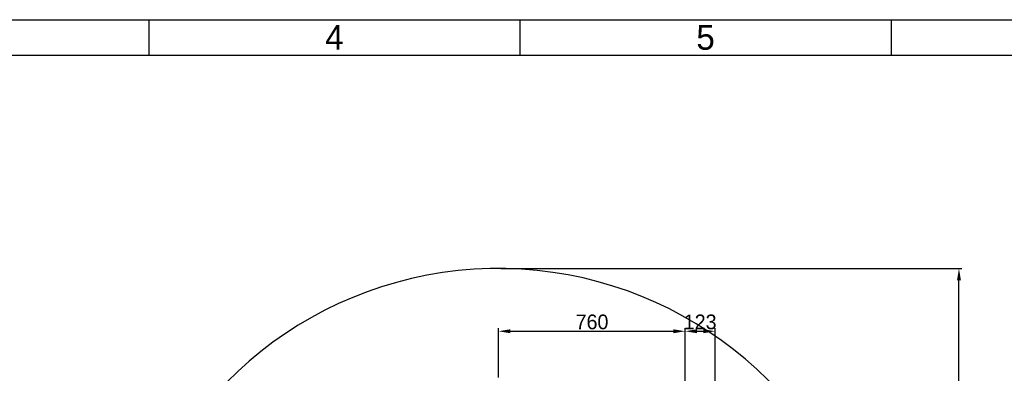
# Model space of a CAD drawing. Header units: millimetres. Extents: x 4086 to 10416, y 123 to 1549.
# Tile 264 of 265: x 9068 to 9736, y 1309 to 1549. Entities that reach past the tile are written whole.
import ezdxf
from ezdxf.enums import TextEntityAlignment as Align

# ---------------------------------------------------------------- set-up
doc = ezdxf.new("R2010")
doc.units = ezdxf.units.MM
doc.layers.add('尺寸标注', color=7, linetype='Continuous')
doc.layers.add('运动范围', color=7, linetype='Continuous')
doc.styles.add('思源黑', font='SourceHanSansCN-Normal.ttf')
doc.dimstyles.new('尺寸标注_1_6比例中六', dxfattribs={"dimtxt": 10, "dimasz": 8, "dimexe": 2, "dimexo": 1.5, "dimgap": 1, "dimtad": 1, "dimdec": 1, "dimlfac": 6, "dimdsep": 46, "dimtxsty": '思源黑', "dimcen": 0.09, "dimadec": 0, "dimazin": 0, "dimtp": 0.01, "dimtm": 0.01, "dimtfac": 1, "dimtdec": 1, "dimtofl": 0, "dimtmove": 0, "dimatfit": 3, "dimfxl": 1, "dimtolj": 1, "dimarcsym": 0})

# ---------------------------------------------------------------- blocks, each defined once
blk = doc.blocks.new('1')
at = {"color": 2}
for p, q in [((7039.66, 1549.22), (7039.66, 1525.22)), ((7291.66, 1549.22), (7291.66, 1525.22)), ((7543.66, 1549.22), (7543.66, 1525.22))]:
    blk.add_line(p, q, dxfattribs=at)
for points in [[(6283.66, 123.62), (6283.66, 1549.22), (8299.66, 1549.22), (8299.66, 123.62)], [(6403.66, 147.62), (6403.66, 1525.22), (8275.66, 1525.22), (8275.66, 147.62)]]:
    blk.add_lwpolyline(points, close=True, dxfattribs=at)
at = {"color": 2, "style": '思源黑'}
for s, p in [('4', (7165.66, 1537.22)), ('5', (7417.66, 1537.22))]:
    blk.add_text(s, height=16.8, dxfattribs=at).set_placement(p, align=Align.MIDDLE_CENTER)
at = {"color": 7, "style": '思源黑'}
for tag, height, p in [('编号', 19.2, (8134.84, 252.67)), ('比例', 8, (7939.66, 171.62))]:
    blk.add_attdef(tag, text='', height=height, dxfattribs=at).set_placement(p, align=Align.MIDDLE)
at = {"linetype": 'Continuous', "lineweight": 0, "ltscale": 0.3, "style": '思源黑'}
for tag, p in [('当前页', (8121.35, 207.93)), ('总页数', (8160.27, 207.93))]:
    blk.add_attdef(tag, text='', height=8, dxfattribs=at).set_placement(p, align=Align.MIDDLE)
blk = doc.blocks.new('*D674')
at = {"layer": 'Defpoints', "color": 0}
for p in [(9393.1, 1380.3), (9705.71, 1380.3), (9397, 1038.13)]:
    blk.add_point(p, dxfattribs=at)
at = {"layer": '尺寸标注', "color": 0, "linetype": 'Continuous', "lineweight": -2}
for p, q in [((9394.6, 1380.3), (9707.71, 1380.3)), ((9705.71, 1046.13), (9705.71, 1372.3)), ((9398.5, 1038.13), (9707.71, 1038.13))]:
    blk.add_line(p, q, dxfattribs=at)
at = {"layer": '尺寸标注', "color": 0}
for points in [[(9707.04, 1372.3), (9704.37, 1372.3), (9705.71, 1380.3)], [(9704.37, 1046.13), (9707.04, 1046.13), (9705.71, 1038.13)]]:
    blk.add_solid(points, dxfattribs=at)
at = {"layer": '尺寸标注', "color": 0, "insert": (9694.34, 1209.23), "char_height": 10, "attachment_point": 2, "rotation": 90, "style": '思源黑'}
blk.add_mtext('\\A1;2053', dxfattribs=at)
blk = doc.blocks.new('*D676')
at = {"layer": 'Defpoints', "color": 0}
for p in [(9519.75, 1337.69), (9393.08, 1304.88), (9519.75, 1274.8)]:
    blk.add_point(p, dxfattribs=at)
at = {"layer": '尺寸标注', "color": 0, "linetype": 'Continuous', "lineweight": -2}
for p, q in [((9393.08, 1306.38), (9393.08, 1339.69)), ((9401.08, 1337.69), (9511.75, 1337.69)), ((9519.75, 1276.3), (9519.75, 1339.69))]:
    blk.add_line(p, q, dxfattribs=at)
at = {"layer": '尺寸标注', "color": 0}
for points in [[(9401.08, 1339.03), (9401.08, 1336.36), (9393.08, 1337.69)], [(9511.75, 1336.36), (9511.75, 1339.03), (9519.75, 1337.69)]]:
    blk.add_solid(points, dxfattribs=at)
at = {"layer": '尺寸标注', "color": 0, "insert": (9456.57, 1349.05), "char_height": 10, "attachment_point": 2, "style": '思源黑'}
blk.add_mtext('\\A1;760', dxfattribs=at)
blk = doc.blocks.new('*D679')
at = {"layer": 'Defpoints', "color": 0}
for p in [(9540.25, 1337.69), (9540.25, 1279.88), (9519.75, 1274.8)]:
    blk.add_point(p, dxfattribs=at)
at = {"layer": '尺寸标注', "color": 0, "linetype": 'Continuous', "lineweight": -2}
for p, q in [((9519.75, 1276.3), (9519.75, 1339.69)), ((9527.75, 1337.69), (9532.25, 1337.69)), ((9540.25, 1281.38), (9540.25, 1339.69))]:
    blk.add_line(p, q, dxfattribs=at)
at = {"layer": '尺寸标注', "color": 0}
for points in [[(9527.75, 1339.03), (9527.75, 1336.36), (9519.75, 1337.69)], [(9532.25, 1336.36), (9532.25, 1339.03), (9540.25, 1337.69)]]:
    blk.add_solid(points, dxfattribs=at)
at = {"layer": '尺寸标注', "color": 0, "insert": (9530, 1349.06), "char_height": 10, "attachment_point": 2, "style": '思源黑'}
blk.add_mtext('\\A1;123', dxfattribs=at)

msp = doc.modelspace()

# ---------------------------------------------------------------- linework, layer by layer
at = {"layer": '运动范围', "color": 7, "linetype": 'Continuous', "lineweight": -2}
msp.add_arc((9393.098, 1121.465), 258.833, 305, 168, dxfattribs=at)

# ---------------------------------------------------------------- block references
msp.add_blockref('1', (2116, 0))

# ---------------------------------------------------------------- dimensions: what is measured, and where the dimension line sits
at = {"layer": '尺寸标注', "color": 7, "linetype": 'Continuous'}
dim = msp.add_linear_dim(base=(9705.708, 1380.298), p1=(9397.002, 1038.131), p2=(9393.098, 1380.298), angle=90, dimstyle='尺寸标注_1_6比例中六', dxfattribs=at)
dim.commit()
dim.dimension.update_dxf_attribs({"geometry": '*D674', "text_midpoint": (9705.708, 1209.225), "dimtype": 160})
at = {"layer": '尺寸标注', "linetype": 'Continuous'}
for base, p1, p2, picture, middle in [((9519.7547, 1337.6939), (9393.0805, 1304.8828), (9519.7547, 1274.7978), '*D676', (9456.5683, 1337.6939)), ((9540.252, 1337.694), (9519.755, 1274.798), (9540.252, 1279.881), '*D679', (9530.003, 1337.694))]:
    dim = msp.add_linear_dim(base=base, p1=p1, p2=p2, dimstyle='尺寸标注_1_6比例中六', dxfattribs=at)
    dim.commit()
    dim.dimension.update_dxf_attribs({"geometry": picture, "text_midpoint": middle, "dimtype": 160})

doc.saveas('drawing.dxf')
